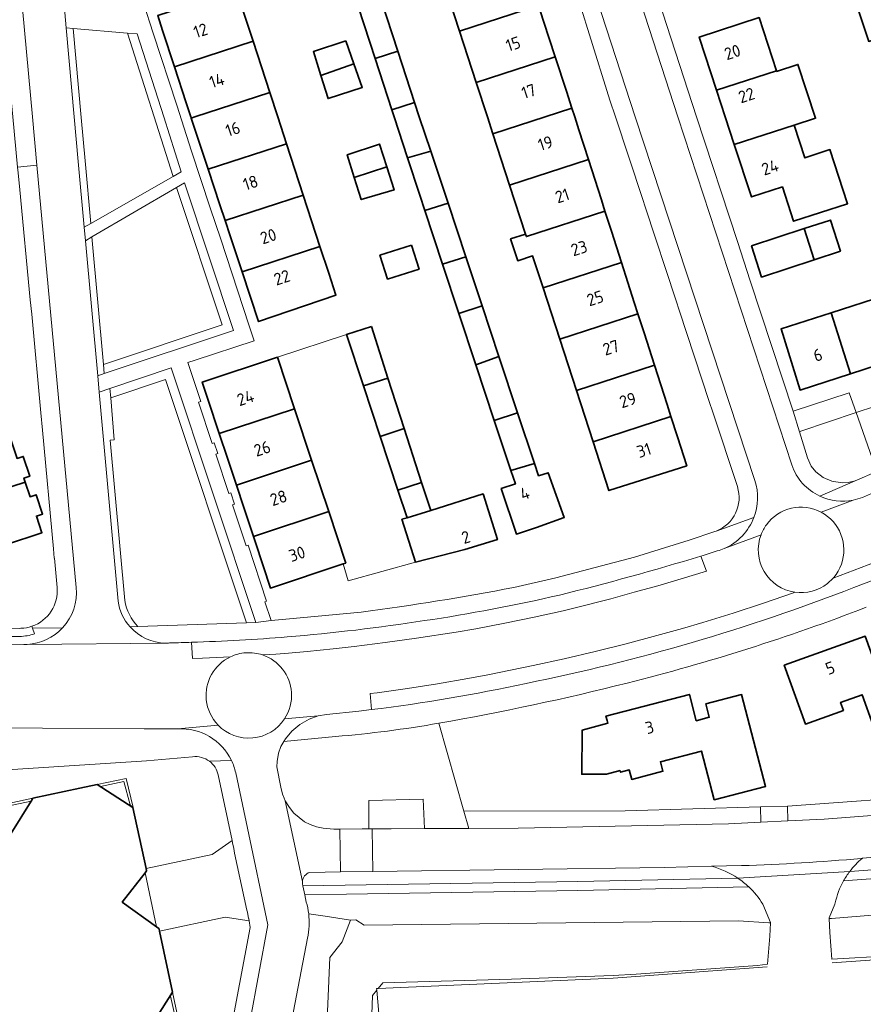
# Model space of a CAD drawing. Extents: x 150256 to 156914, y 461459 to 469481.
# Tile 380 of 656: x 155836 to 155930, y 463401 to 463511. Entities that reach past the tile are written whole.
import ezdxf
from ezdxf.enums import TextEntityAlignment as Align

# ---------------------------------------------------------------- set-up
doc = ezdxf.new("R2010")
doc.units = 0
doc.header["$LTSCALE"] = 0.75
for name, color, linetype, lineweight in [('B-RO-GR-BEPLANTING_CULTUUR_HEESTERS-GV', 251, 'CONTINUOUS', 18), ('B-RO-GR-GROENVOORZIENING-GV', 251, 'CONTINUOUS', 18), ('B-RO-GR-HAAG-GV', 251, 'CONTINUOUS', 13), ('B-RO-IE-TERREINAFSCHEIDING_KUNSTMATIG_HEKWERK-G', 251, 'IE-TERREINAFSCHEIDING-KUNSTMATIG', 18), ('B-RO-IE-TERREINAFSCHEIDING_KUNSTMATIG_MUUR-G', 251, 'IE-TERREINAFSCHEIDING-KUNSTMATIG-DICHT', 18), ('B-RO-OG-BEBOUWING-GV', 6, 'CONTINUOUS', 35), ('B-RO-OG-BEBOUWING-T18', 1, 'CONTINUOUS', 18), ('B-RO-OG-TERREIN_CULTUURSCHEIDING-GV', 251, 'CONTINUOUS', 18), ('B-RO-OG-WATER_SLOOT-GV', 251, 'CONTINUOUS', 18), ('B-RO-VH-VERHARDING_ASFALT-GV', 251, 'CONTINUOUS', 18), ('B-RO-VH-VERHARDING_BETONSTRAATSTEEN-GV', 251, 'CONTINUOUS', 18), ('B-RO-VH-VERHARDING_TEGEL-GV', 251, 'CONTINUOUS', 18)]:
    doc.layers.add(name, color=color, linetype=linetype, lineweight=lineweight)
doc.styles.add('NLCS-ISO-M200-T18', font='NLCS-ISO.ttf', dxfattribs={"height": 360})
doc.linetypes.add('IE-TERREINAFSCHEIDING-KUNSTMATIG', pattern='A,4,[82,NLCS.SHX,S=0.75,R=90,X=0,Y=0],4,-2', length=10)
doc.linetypes.add('IE-TERREINAFSCHEIDING-KUNSTMATIG-DICHT', pattern='A,8,-1,[82,NLCS.SHX,S=0.75,R=90,X=0,Y=0],-1', length=10)

msp = doc.modelspace()

# ---------------------------------------------------------------- linework, layer by layer
at = {"layer": 'B-RO-GR-BEPLANTING_CULTUUR_HEESTERS-GV'}
for points in [[(155922.654, 463465.01), (155922.779, 463465.052), (155928.95, 463467.132), (155928.183, 463469.314), (155921.962, 463467.298)], [(155921.338, 463421.756), (155925.378, 463421.954), (155940.315, 463423.078), (155940.28, 463424.746), (155938.686, 463424.625), (155921.306, 463423.395)], [(155885.917, 463420.915), (155891.38, 463420.943), (155914.745, 463421.434), (155918.342, 463421.61), (155918.306, 463423.302), (155903.28, 463422.867), (155885.375, 463422.824)]]:
    msp.add_lwpolyline(points, close=True, dxfattribs=at)
at = {"layer": 'B-RO-GR-GROENVOORZIENING-GV'}
for points in [[(155847.99, 463509.315), (155853.081, 463493.376), (155853.975, 463493.884), (155853.293, 463496.013), (155852.015, 463500), (155849.07, 463509.221)], [(155853.432, 463492.144), (155858.522, 463476.876), (155845.322, 463472.487), (155845.415, 463471.464), (155859.787, 463476.243), (155854.314, 463492.659)], [(155861.216, 463443.767), (155862.258, 463443.804), (155852.853, 463472.09), (155846.044, 463469.799), (155846.137, 463468.775), (155852.221, 463470.822)]]:
    msp.add_lwpolyline(points, close=True, dxfattribs=at)
for points in [[(155836.155, 463443.151), (155835.983, 463443.149), (155834.991, 463443.167), (155835.002, 463442.238), (155836.024, 463442.249)], [(155836.166, 463443.151), (155836.155, 463443.151)], [(155837.676, 463442.525), (155837.453, 463443.151), (155837.375, 463443.373)]]:
    msp.add_lwpolyline(points, dxfattribs=at)
for points in [[(155837.375, 463443.373, -0.0742176), (155836.166, 463443.151)], [(155836.024, 463442.249, 0.065371), (155837.676, 463442.525)]]:
    msp.add_lwpolyline(points, format="xyb", dxfattribs=at)
at = {"layer": 'B-RO-GR-HAAG-GV'}
for points in [[(155853.081, 463493.376), (155853.975, 463493.884), (155853.293, 463496.013), (155852.015, 463500), (155849.07, 463509.221), (155847.99, 463509.315)], [(155853.432, 463492.144), (155858.522, 463476.876), (155845.322, 463472.487), (155845.415, 463471.464), (155859.787, 463476.243), (155854.314, 463492.659)], [(155861.216, 463443.767), (155862.258, 463443.804), (155852.853, 463472.09), (155846.044, 463469.799), (155846.137, 463468.775), (155852.221, 463470.822)]]:
    msp.add_lwpolyline(points, close=True, dxfattribs=at)
at = {"layer": 'B-RO-IE-TERREINAFSCHEIDING_KUNSTMATIG_HEKWERK-G'}
for points in [[(155926.278, 463405.958), (155949.836, 463407.648), (155973.453, 463409.78), (155980.91, 463410.131), (155984.795, 463392.087), (155988.338, 463374.684)], [(155875.841, 463403.108), (155901.955, 463404.272), (155919.065, 463405.511)], [(155875.686, 463402.917), (155875.67, 463403.1), (155875.841, 463403.108)], [(155890.477, 463302.874), (155888.361, 463314.984), (155882.424, 463352.074), (155879.172, 463371.443), (155878.202, 463377.669), (155877.367, 463384.187), (155876.613, 463392.141), (155875.686, 463402.917)]]:
    msp.add_lwpolyline(points, dxfattribs=at)
at = {"layer": 'B-RO-IE-TERREINAFSCHEIDING_KUNSTMATIG_MUUR-G'}
for points in [[(155864.672, 463473.284), (155872.324, 463475.808)], [(155872.501, 463448.415), (155871.95, 463450.305)], [(155879.998, 463450.515), (155872.501, 463448.415)], [(155837.492, 463424.26), (155842.715, 463425.38), (155844.616, 463425.787), (155844.636, 463425.776)], [(155844.636, 463425.776), (155837.492, 463424.26)], [(155837.492, 463424.26), (155831.146, 463422.906)], [(155831.146, 463422.906), (155831.478, 463422.726), (155837.286, 463423.927), (155837.492, 463424.26)], [(155859.631, 463419.577), (155857.391, 463418.017)], [(155857.391, 463418.017), (155850.06, 463416.435)], [(155849.951, 463415.98), (155851.215, 463409.97)], [(155858.859, 463411.036), (155851.552, 463409.468)], [(155861.493, 463410.636), (155858.859, 463411.036)]]:
    msp.add_lwpolyline(points, dxfattribs=at)
for points in [[(155844.636, 463425.776), (155845.014, 463425.585), (155847.597, 463426.136), (155848.283, 463423.513), (155848.607, 463423.239), (155847.849, 463426.458)], [(155852.995, 463402.699), (155852.779, 463402.265), (155853.362, 463399.642), (155850.673, 463399.007), (155850.445, 463398.678), (155853.695, 463399.408)]]:
    msp.add_lwpolyline(points, close=True, dxfattribs=at)
at = {"layer": 'B-RO-OG-BEBOUWING-GV'}
for points in [[(155891.79, 463518.076), (155883.031, 463515.23), (155884.886, 463509.524), (155893.654, 463512.374), (155893.068, 463514.168)], [(155861.943, 463508.417), (155860.083, 463514.122), (155851.359, 463511.28), (155851.9, 463509.619), (155853.218, 463505.575)], [(155933.064, 463509.248), (155931.809, 463513.124), (155929.062, 463512.261), (155930.339, 463508.395)], [(155875.506, 463506.475), (155878.031, 463507.296), (155876.168, 463513), (155873.644, 463512.18)], [(155886.74, 463503.818), (155895.519, 463506.671), (155894.218, 463510.65), (155893.654, 463512.374), (155884.886, 463509.524)], [(155913.432, 463502.967), (155920.089, 463505.105), (155918.151, 463511.04), (155911.505, 463508.869)], [(155861.943, 463508.417), (155853.218, 463505.575), (155854.521, 463501.577), (155855.04, 463500), (155855.082, 463499.872), (155855.474, 463500), (155863.802, 463502.713)], [(155872.244, 463508.468), (155868.657, 463507.265), (155869.478, 463504.617), (155873.145, 463505.907)], [(155877.367, 463500.772), (155879.894, 463501.593), (155878.031, 463507.296), (155875.506, 463506.475)], [(155888.595, 463498.112), (155894.403, 463500), (155897.373, 463500.965), (155896.762, 463502.872), (155895.519, 463506.671), (155886.74, 463503.818), (155887.981, 463500)], [(155869.478, 463504.617), (155870.278, 463502.039), (155874.078, 463503.253), (155873.145, 463505.907)], [(155913.432, 463502.967), (155914.401, 463500), (155915.4, 463496.942), (155922.05, 463499.1), (155922.058, 463499.076), (155924.427, 463499.85), (155922.475, 463505.827), (155920.106, 463505.053), (155920.089, 463505.105)], [(155856.965, 463494.175), (155865.661, 463497.008), (155864.686, 463500), (155863.802, 463502.713), (155855.474, 463500), (155855.082, 463499.872), (155855.636, 463498.196)], [(155879.894, 463501.593), (155877.367, 463500.772), (155877.619, 463500), (155879.105, 463495.447), (155881.679, 463496.191), (155880.415, 463500)], [(155890.449, 463492.406), (155899.206, 463495.252), (155898.144, 463498.562), (155897.683, 463500), (155897.373, 463500.965), (155894.403, 463500), (155888.595, 463498.112)], [(155922.058, 463499.076), (155922.05, 463499.1), (155915.4, 463496.942), (155917.308, 463491.1), (155920.749, 463492.224), (155922, 463488.393), (155927.998, 463490.353), (155926.036, 463496.36), (155923.243, 463495.448)], [(155858.848, 463488.478), (155867.52, 463491.303), (155865.661, 463497.008), (155856.965, 463494.175), (155858.266, 463490.239)], [(155873.189, 463493.277), (155876.794, 463494.433), (155875.977, 463496.982), (155872.403, 463495.787)], [(155881.028, 463489.582), (155883.603, 463490.394), (155881.679, 463496.191), (155879.105, 463495.447), (155880.453, 463491.317)], [(155899.206, 463495.252), (155890.449, 463492.406), (155892.217, 463486.968), (155892.304, 463486.7), (155901.039, 463489.539), (155900.645, 463490.767)], [(155876.794, 463494.433), (155873.189, 463493.277), (155873.961, 463490.81), (155877.612, 463491.883)], [(155859.41, 463486.777), (155860.731, 463482.782), (155869.379, 463485.598), (155867.52, 463491.303), (155858.848, 463488.478)], [(155885.575, 463484.454), (155883.603, 463490.394), (155881.028, 463489.582), (155882.995, 463483.64)], [(155902.871, 463483.826), (155901.757, 463487.299), (155901.039, 463489.539), (155892.304, 463486.7), (155892.217, 463486.968), (155890.559, 463486.429), (155891.346, 463484.01), (155893.003, 463484.549), (155894.158, 463480.995)], [(155923.177, 463487.584), (155924.276, 463484.124), (155927.186, 463485.079), (155926.078, 463488.538)], [(155924.276, 463484.124), (155923.177, 463487.584), (155917.319, 463485.659), (155918.428, 463482.204)], [(155879.545, 463485.741), (155876.04, 463484.619), (155876.89, 463481.964), (155880.395, 463483.086)], [(155860.731, 463482.782), (155862.561, 463477.244), (155871.147, 463480.172), (155870.346, 463482.629), (155869.379, 463485.598)], [(155884.819, 463478.13), (155887.39, 463478.986), (155885.575, 463484.454), (155882.995, 463483.64)], [(155896.013, 463475.289), (155904.703, 463478.113), (155904.295, 463479.386), (155902.871, 463483.826), (155894.158, 463480.995)], [(155926.153, 463478.216), (155928.301, 463471.453), (155934.254, 463473.384), (155932.132, 463480.148)], [(155887.39, 463478.986), (155884.819, 463478.13), (155886.705, 463472.435), (155889.253, 463473.373)], [(155897.867, 463469.583), (155906.535, 463472.4), (155905.385, 463475.986), (155904.703, 463478.113), (155896.013, 463475.289)], [(155928.301, 463471.453), (155926.153, 463478.216), (155920.608, 463476.424), (155922.711, 463469.639)], [(155875.087, 463476.704), (155872.324, 463475.808), (155874.209, 463470.1), (155876.934, 463470.968)], [(155858.197, 463464.798), (155866.563, 463467.564), (155864.672, 463473.284), (155856.306, 463470.518), (155856.934, 463468.618)], [(155888.746, 463466.27), (155891.331, 463467.112), (155889.253, 463473.373), (155886.705, 463472.435)], [(155899.722, 463463.877), (155908.368, 463466.687), (155907.936, 463468.033), (155906.535, 463472.4), (155897.867, 463469.583)], [(155876.062, 463464.489), (155878.739, 463465.36), (155876.934, 463470.968), (155874.209, 463470.1)], [(155860.088, 463459.078), (155868.454, 463461.844), (155866.563, 463467.564), (155858.197, 463464.798), (155858.452, 463464.026), (155858.841, 463462.85)], [(155888.746, 463466.27), (155890.587, 463460.712), (155893.201, 463461.478), (155891.331, 463467.112)], [(155908.368, 463466.687), (155899.722, 463463.877), (155901.481, 463458.464), (155910.12, 463461.224), (155909.089, 463464.441)], [(155878.739, 463465.36), (155876.062, 463464.489), (155878.034, 463458.518), (155880.672, 463459.358)], [(155836.635, 463459.406), (155836.489, 463459.849), (155837.133, 463460.061), (155836.409, 463462.26), (155835.728, 463462.036), (155835.074, 463464.023), (155834.788, 463464.892), (155827.038, 463462.359), (155828.847, 463456.86)], [(155860.088, 463459.078), (155860.309, 463458.408), (155860.697, 463457.237), (155861.979, 463453.358), (155870.345, 463456.124), (155868.454, 463461.844)], [(155893.201, 463461.478), (155890.587, 463460.712), (155891.085, 463459.207), (155889.523, 463458.69), (155891.2, 463453.625), (155893.443, 463454.368), (155896.511, 463455.467), (155894.727, 463460.446), (155893.657, 463460.105)], [(155832.981, 463451.965), (155834.437, 463452.444), (155838.483, 463453.775), (155837.873, 463455.629), (155838.556, 463455.854), (155837.848, 463458.003), (155837.169, 463457.78), (155836.635, 463459.406), (155828.847, 463456.86), (155830.631, 463451.436), (155830.703, 463451.216)], [(155880.672, 463459.358), (155878.034, 463458.518), (155879.048, 463455.447), (155881.678, 463456.233)], [(155879.998, 463450.515), (155885.488, 463451.899), (155889.083, 463453.022), (155887.496, 463458.088), (155881.678, 463456.233), (155879.048, 463455.447), (155878.483, 463455.267)], [(155861.979, 463453.358), (155862.203, 463452.681), (155863.876, 463447.618), (155871.95, 463450.305), (155872.237, 463450.401), (155870.345, 463456.124)], [(155932.707, 463436.483), (155932.576, 463436.848), (155931.98, 463436.635), (155929.962, 463442.271), (155920.959, 463439.046), (155923.301, 463432.506), (155927.531, 463434.02), (155927.213, 463434.908), (155929.594, 463435.76), (155932.043, 463428.921), (155935.031, 463429.991), (155935.032, 463429.991)], [(155902.729, 463427.331), (155902.775, 463427.154), (155903.734, 463427.405), (155904.007, 463426.361), (155907.473, 463427.269), (155907.199, 463428.313), (155911.755, 463429.506), (155913.174, 463424.089), (155918.881, 463425.584), (155916.212, 463435.779), (155912.245, 463434.742), (155912.632, 463433.262), (155911.181, 463432.882), (155910.415, 463435.809), (155901.144, 463433.381), (155901.266, 463432.917), (155901.352, 463432.591), (155898.511, 463431.844), (155898.462, 463426.938), (155901.202, 463426.931)]]:
    msp.add_lwpolyline(points, close=True, dxfattribs=at)
msp.add_lwpolyline([(155850.445, 463398.678), (155852.995, 463402.699), (155851.552, 463409.468), (155851.499, 463409.719), (155851.487, 463409.774), (155851.215, 463409.97), (155847.405, 463412.712), (155849.951, 463415.98), (155850.113, 463416.188), (155850.06, 463416.435), (155848.594, 463423.248), (155844.636, 463425.776), (155844.626, 463425.782), (155842.715, 463425.38), (155837.492, 463424.26), (155837.286, 463423.927), (155835.028, 463420.302)], dxfattribs=at)
at = {"layer": 'B-RO-OG-TERREIN_CULTUURSCHEIDING-GV'}
for points in [[(155853.081, 463493.376), (155847.99, 463509.315), (155841.945, 463509.839), (155842.839, 463499.942), (155843.276, 463495.106), (155843.904, 463488.162)], [(155845.322, 463472.487), (155858.522, 463476.876), (155853.432, 463492.144), (155844.04, 463486.657)], [(155928.95, 463467.132), (155922.779, 463465.052), (155922.654, 463465.01), (155923.537, 463462.088), (155923.946, 463461.19), (155924.477, 463460.533), (155925.27, 463459.923), (155926.236, 463459.506), (155927.39, 463459.32), (155928.044, 463459.378), (155928.847, 463459.547), (155931.25, 463460.59)]]:
    msp.add_lwpolyline(points, close=True, dxfattribs=at)
for points in [[(155849.16, 463443.338), (155861.216, 463443.767), (155852.221, 463470.822), (155846.137, 463468.775), (155846.529, 463464.098), (155846.084, 463464.066), (155847.696, 463446.23)], [(155871.576, 463420.84), (155874.071, 463420.853), (155874.822, 463420.857), (155874.797, 463424.001), (155880.843, 463424.144), (155880.981, 463420.889), (155885.917, 463420.915), (155885.375, 463422.824), (155882.597, 463432.604)], [(155871.107, 463431.122), (155865.349, 463430.565), (155865.023, 463430.009), (155864.766, 463429.29), (155864.61, 463428.361), (155864.593, 463427.765), (155865.023, 463425.493), (155865.231, 463424.73), (155865.405, 463424.272), (155865.519, 463423.974), (155865.991, 463423.225), (155866.478, 463422.587), (155867.676, 463421.636), (155868.274, 463421.353), (155868.989, 463421.095), (155869.737, 463420.923), (155870.92, 463420.837), (155871.576, 463420.84)], [(155927.542, 463415.064), (155954.416, 463417.032), (155981.414, 463419.843), (155984.508, 463420.219), (155984.422, 463420.491), (155984.2, 463421.189), (155981.302, 463420.837), (155954.328, 463418.028), (155928.239, 463416.118)], [(155915.801, 463415.373), (155898.018, 463415.014), (155867.479, 463414.539), (155867.689, 463413.542), (155872.321, 463413.614), (155898.036, 463414.014), (155917.024, 463414.398)]]:
    msp.add_lwpolyline(points, dxfattribs=at)
for points in [[(155847.696, 463446.23, 0.1487311), (155849.16, 463443.338)], [(155882.597, 463432.604, -0.0229759), (155871.107, 463431.122)], [(155928.239, 463416.118, 0.0370934), (155927.542, 463415.064)], [(155917.024, 463414.398, 0.041837), (155915.801, 463415.373)]]:
    msp.add_lwpolyline(points, format="xyb", dxfattribs=at)
at = {"layer": 'B-RO-OG-WATER_SLOOT-GV'}
for points in [[(155925.957, 463410.892), (155926.195, 463410.911), (155982.522, 463415.501), (155986.182, 463413.794), (155985.612, 463416.736), (155984.508, 463420.219), (155981.414, 463419.843), (155954.416, 463417.032), (155927.542, 463415.064)], [(155986.182, 463413.794), (155982.522, 463415.501), (155926.195, 463410.911), (155925.957, 463410.892), (155926.023, 463409.353), (155926.247, 463406.372), (155932.65, 463406.741), (155949.807, 463407.947), (155979.104, 463411.61)], [(155917.024, 463414.398), (155898.036, 463414.014), (155872.321, 463413.614), (155867.689, 463413.542)], [(155867.689, 463413.542), (155867.862, 463412.717)], [(155868.124, 463411.427), (155869.945, 463411.146), (155872.764, 463410.71), (155873.36, 463410.759), (155874.27, 463410.153), (155915.862, 463410.64), (155919.225, 463410.418), (155919.413, 463410.406), (155919.415, 463410.453), (155918.566, 463412.495)], [(155926.621, 463412.622), (155926.592, 463412.482), (155925.954, 463410.954), (155925.957, 463410.892)], [(155867.979, 463408.714), (155863.62, 463385.932), (155861.661, 463385.513), (155870.879, 463342.591), (155872.213, 463336.199), (155878.672, 463305.241), (155882.624, 463306.075), (155880.188, 463319.047), (155872.022, 463366.924), (155869.599, 463380.896), (155870.705, 463383.163), (155869.973, 463395.423), (155870.478, 463406.572), (155871.847, 463408.284), (155872.764, 463410.71), (155869.945, 463411.146), (155868.124, 463411.427)], [(155875.068, 463398.121), (155875.219, 463402.344), (155875.686, 463402.917), (155875.67, 463403.1), (155875.841, 463403.108), (155876.37, 463403.756), (155890.658, 463404.142), (155901.941, 463404.572), (155904.502, 463404.713), (155917.995, 463405.676), (155919.093, 463405.828), (155919.362, 463408.925), (155919.413, 463410.406), (155919.225, 463410.418), (155915.862, 463410.64), (155874.27, 463410.153), (155873.36, 463410.759), (155872.764, 463410.71), (155871.847, 463408.284), (155870.478, 463406.572), (155869.973, 463395.423)]]:
    msp.add_lwpolyline(points, dxfattribs=at)
for points in [[(155927.542, 463415.064, 0.0757883), (155926.621, 463412.622)], [(155918.566, 463412.495, 0.0664432), (155917.024, 463414.398)], [(155867.862, 463412.717, -0.0417142), (155868.124, 463411.427)], [(155868.124, 463411.427, -0.0858935), (155867.979, 463408.714)]]:
    msp.add_lwpolyline(points, format="xyb", dxfattribs=at)
at = {"layer": 'B-RO-VH-VERHARDING_ASFALT-GV'}
for points in [[(155921.793, 463461.311), (155909.145, 463500), (155886.728, 463569.106)], [(155882.489, 463567.372), (155904.378, 463500), (155917.688, 463459.569)], [(155832.244, 463555.268), (155835.823, 463517.378), (155835.851, 463517.083), (155835.868, 463516.894), (155837.44, 463500), (155837.938, 463494.626), (155842.309, 463447.701)], [(155846.949, 463446.162), (155844.848, 463469.397), (155844.683, 463471.221), (155843.325, 463486.239), (155843.188, 463487.755), (155842.529, 463495.039), (155842.081, 463500), (155841.186, 463509.905), (155841.027, 463511.601), (155839.084, 463532.282), (155838.989, 463533.295), (155838.814, 463535.164), (155837.021, 463554.251)], [(155928.697, 463447.682), (155932.496, 463449.147), (155937.451, 463451.253), (155966.534, 463465.219), (155978.457, 463471.007), (155993.429, 463478.274), (155992.641, 463479.896), (155985.445, 463476.401), (155979.493, 463473.511)], [(155975.96, 463471.796), (155965.75, 463466.838), (155942.054, 463455.437), (155936.71, 463452.895), (155931.818, 463450.815), (155926.372, 463448.726), (155925.762, 463448.133)], [(155928.616, 463457.396), (155925.052, 463456.059), (155925.416, 463455.844), (155925.759, 463455.598), (155926.079, 463455.323), (155926.374, 463455.02), (155926.64, 463454.692), (155926.876, 463454.341), (155927.08, 463453.972), (155927.25, 463453.585), (155927.386, 463453.185), (155927.485, 463452.774), (155927.547, 463452.357), (155927.572, 463451.935), (155927.56, 463451.513), (155927.51, 463451.093), (155927.423, 463450.68), (155927.299, 463450.276), (155927.14, 463449.884), (155926.947, 463449.509), (155926.721, 463449.152), (155926.465, 463448.816), (155926.372, 463448.726), (155931.818, 463450.815)], [(155925.052, 463456.059), (155928.616, 463457.396)], [(155918.384, 463453.558), (155914.264, 463452.018)], [(155914.264, 463452.018), (155918.384, 463453.558)], [(155862.992, 463440.191), (155864.479, 463440.29), (155865.878, 463440.407), (155867.945, 463440.58), (155870.851, 463440.867), (155873.171, 463441.127), (155876.638, 463441.558), (155880.096, 463442.051), (155884.503, 463442.734), (155886.677, 463443.107), (155889.928, 463443.712), (155893.169, 463444.377), (155896.392, 463445.1), (155897.732, 463445.427), (155901.672, 463446.446), (155904.296, 463447.152), (155906.909, 463447.887), (155909.516, 463448.647), (155912.319, 463449.492), (155911.705, 463451.188)], [(155911.705, 463451.188), (155912.319, 463449.492), (155909.516, 463448.647), (155906.909, 463447.887), (155904.296, 463447.152), (155901.672, 463446.446), (155897.732, 463445.427), (155896.392, 463445.1), (155893.169, 463444.377), (155889.928, 463443.712), (155886.677, 463443.107), (155884.503, 463442.734), (155880.096, 463442.051), (155876.638, 463441.558), (155873.171, 463441.127), (155870.851, 463440.867), (155867.945, 463440.58), (155865.878, 463440.407)], [(155865.439, 463433.078), (155869.164, 463433.426), (155870.102, 463433.579), (155873.688, 463433.933), (155875.114, 463434.113), (155874.945, 463435.902), (155875.721, 463435.998), (155879.083, 463436.465), (155882.44, 463436.989), (155885.79, 463437.57), (155888.008, 463437.988), (155893.061, 463439.024), (155896.521, 463439.769), (155899.964, 463440.572), (155903.395, 463441.427), (155906.807, 463442.335), (155909.642, 463443.137), (155911.897, 463443.802), (155915.275, 463444.848), (155918.634, 463445.95), (155921.971, 463447.104), (155922.136, 463447.164)], [(155922.136, 463447.164), (155921.971, 463447.104), (155918.634, 463445.95), (155915.275, 463444.848), (155911.897, 463443.802), (155909.642, 463443.137), (155906.807, 463442.335), (155903.395, 463441.427), (155899.964, 463440.572), (155896.521, 463439.769), (155893.061, 463439.024), (155888.008, 463437.988), (155885.79, 463437.57), (155882.44, 463436.989), (155879.083, 463436.465), (155875.721, 463435.998), (155874.945, 463435.902), (155875.114, 463434.113)], [(155852.32, 463441.513), (155852.21, 463441.514), (155836.841, 463441.364), (155836.666, 463441.362), (155836.547, 463441.356), (155836.473, 463441.356), (155826.65, 463441.401), (155827.205, 463432.14), (155849.86, 463431.975), (155853.593, 463431.975), (155858.053, 463432.39)], [(155836.841, 463441.364), (155852.21, 463441.514)], [(155859.42, 463439.975), (155858.645, 463439.935), (155856.315, 463439.836), (155855.199, 463439.802), (155855.117, 463441.596)], [(155855.117, 463441.596), (155855.199, 463439.802), (155856.315, 463439.836), (155858.645, 463439.935), (155859.42, 463439.975)], [(155865.878, 463440.407), (155864.479, 463440.29), (155862.992, 463440.191)], [(155960.289, 463424.655), (155945.005, 463423.431), (155942.311, 463423.229), (155940.315, 463423.078), (155925.378, 463421.954), (155921.338, 463421.756), (155918.342, 463421.61), (155914.745, 463421.434), (155891.38, 463420.943), (155885.917, 463420.915), (155880.981, 463420.889), (155877.296, 463420.87), (155875.158, 463420.858), (155875.238, 463416.122), (155907.622, 463416.569), (155912.867, 463416.694), (155912.891, 463416.693), (155916.224, 463416.77)], [(155929.515, 463417.573), (155929.631, 463417.584), (155932.665, 463417.869), (155947.678, 463419.018), (155963.717, 463420.307), (155964.896, 463420.402), (155966.865, 463420.551), (155966.496, 463425.152), (155964.28, 463424.975), (155963.282, 463424.895), (155960.289, 463424.655)]]:
    msp.add_lwpolyline(points, dxfattribs=at)
for points in [[(155924.911, 463457.839, -0.2039438), (155921.793, 463461.311)], [(155917.688, 463459.569, -0.1718874), (155917.592, 463455.485)], [(155934.932, 463460.006, -0.0038784), (155929.654, 463457.706)], [(155928.616, 463457.396, -0.1605892), (155924.911, 463457.839)], [(155929.654, 463457.706, -0.0443852), (155928.616, 463457.396)], [(155918.978, 463454.655, -0.3740833), (155925.052, 463456.059)], [(155917.592, 463455.485, -0.2041226), (155914.264, 463452.018)], [(155918.384, 463453.558, -0.0656388), (155918.978, 463454.655)], [(155922.136, 463447.164, -0.4801734), (155918.384, 463453.558)], [(155914.264, 463452.018, -0.0311952), (155913.519, 463451.751)], [(155911.705, 463451.188, -0.0143117), (155895.985, 463446.851)], [(155913.519, 463451.751, -0.0018206), (155911.705, 463451.188)], [(155842.309, 463447.701, -0.2138374), (155840.786, 463443.208)], [(155892.27, 463437.027, 0.0429064), (155928.697, 463447.682)], [(155925.762, 463448.133, -0.2055231), (155922.136, 463447.164)], [(155895.985, 463446.851, -0.0204642), (155880.976, 463444.006)], [(155848.288, 463443.307, -0.1544888), (155846.949, 463446.162)], [(155840.786, 463443.208, -0.1950944), (155836.841, 463441.364)], [(155852.21, 463441.514, -0.2093964), (155848.288, 463443.307)], [(155880.976, 463444.006, -0.0181116), (155865.742, 463442.198)], [(155865.742, 463442.198, -0.0126086), (155855.117, 463441.596)], [(155852.782, 463441.535, -0.0215961), (155852.32, 463441.513)], [(155855.117, 463441.596, -0.003007), (155852.782, 463441.535)], [(155856.748, 463435.184, -0.3180118), (155859.42, 463439.975)], [(155859.42, 463439.975, -0.0954853), (155861.157, 463440.431)], [(155861.157, 463440.431, -0.0980547), (155862.992, 463440.191)], [(155862.992, 463440.191, -0.3022512), (155866.208, 463436.029)], [(155875.114, 463434.113, 0.0220311), (155892.27, 463437.027)], [(155866.208, 463436.029, -0.1650365), (155865.439, 463433.078)], [(155858.053, 463432.39, -0.1665394), (155856.748, 463435.184)], [(155916.224, 463416.77, 0.0137685), (155929.515, 463417.573)]]:
    msp.add_lwpolyline(points, format="xyb", dxfattribs=at)
for points in [[(155844.636, 463425.776), (155845.014, 463425.585), (155847.597, 463426.136), (155848.283, 463423.513), (155848.594, 463423.248), (155848.607, 463423.239), (155847.849, 463426.458)], [(155852.995, 463402.699), (155852.779, 463402.265), (155853.362, 463399.642), (155850.673, 463399.007), (155850.445, 463398.678), (155853.695, 463399.408)]]:
    msp.add_lwpolyline(points, close=True, dxfattribs=at)
at = {"layer": 'B-RO-VH-VERHARDING_BETONSTRAATSTEEN-GV'}
for points in [[(155925.052, 463456.059, 0.3740833), (155918.978, 463454.655)], [(155918.978, 463454.655, 0.0656388), (155918.384, 463453.558)], [(155918.384, 463453.558, 0.4801734), (155922.136, 463447.164)], [(155922.136, 463447.164, 0.2055231), (155925.762, 463448.133)], [(155859.42, 463439.975, 0.3180118), (155856.748, 463435.184)], [(155861.157, 463440.431, 0.0954853), (155859.42, 463439.975)], [(155862.992, 463440.191, 0.0980547), (155861.157, 463440.431)], [(155866.208, 463436.029, 0.3022512), (155862.992, 463440.191)], [(155865.439, 463433.078, 0.1650365), (155866.208, 463436.029)], [(155856.748, 463435.184, 0.1665394), (155858.053, 463432.39)], [(155858.053, 463432.39, 0.4803621), (155865.439, 463433.078)], [(155865.439, 463433.078, -0.4803621), (155858.053, 463432.39)], [(155853.593, 463431.975, -0.3027108), (155859.546, 463428.457)], [(155859.546, 463428.457, -0.0574762), (155860.016, 463427.1)], [(155929.515, 463417.573, -0.0137685), (155916.224, 463416.77)], [(155928.239, 463416.118, -0.0608953), (155929.631, 463417.584)], [(155867.423, 463414.996, -0.3181282), (155868.245, 463416.022)], [(155912.891, 463416.693, -0.0879565), (155915.801, 463415.373)], [(155867.432, 463414.76, -0.055005), (155867.423, 463414.996)], [(155868.124, 463411.427, 0.0417142), (155867.862, 463412.717)], [(155867.979, 463408.714, 0.0858935), (155868.124, 463411.427)]]:
    msp.add_lwpolyline(points, format="xyb", dxfattribs=at)
for points in [[(155925.762, 463448.133), (155926.372, 463448.726), (155926.465, 463448.816), (155926.721, 463449.152), (155926.947, 463449.509), (155927.14, 463449.884), (155927.299, 463450.276), (155927.423, 463450.68), (155927.51, 463451.093), (155927.56, 463451.513), (155927.572, 463451.935), (155927.547, 463452.357), (155927.485, 463452.774), (155927.386, 463453.185), (155927.25, 463453.585), (155927.08, 463453.972), (155926.876, 463454.341), (155926.64, 463454.692), (155926.374, 463455.02), (155926.079, 463455.323), (155925.759, 463455.598), (155925.416, 463455.844), (155925.052, 463456.059)], [(155867.423, 463414.996), (155865.519, 463423.974), (155865.405, 463424.272), (155865.231, 463424.73), (155865.023, 463425.493), (155864.593, 463427.765), (155864.61, 463428.361), (155864.766, 463429.29), (155865.023, 463430.009), (155865.349, 463430.565), (155865.533, 463430.879), (155866.252, 463431.713), (155867.153, 463432.464), (155868.19, 463433.067), (155869.164, 463433.426), (155865.439, 463433.078)], [(155858.053, 463432.39), (155853.593, 463431.975)], [(155860.016, 463427.1), (155860.759, 463423.577), (155861.318, 463420.922), (155863.577, 463410.207), (155860.603, 463393.949)], [(155868.245, 463416.022), (155871.649, 463416.073), (155871.576, 463420.84), (155870.92, 463420.837), (155869.737, 463420.923), (155868.989, 463421.095), (155868.274, 463421.353), (155867.676, 463421.636), (155866.478, 463422.587), (155865.991, 463423.225), (155865.519, 463423.974), (155867.423, 463414.996)], [(155916.224, 463416.77), (155912.891, 463416.693)], [(155929.631, 463417.584), (155929.515, 463417.573)], [(155915.801, 463415.373), (155928.239, 463416.118)], [(155867.862, 463412.717), (155867.689, 463413.542), (155867.479, 463414.539), (155867.432, 463414.76)], [(155827.634, 463383.301), (155827.766, 463382.609), (155831.311, 463383.258), (155832.068, 463379.175), (155833.373, 463379.454), (155855.535, 463384.201), (155856.88, 463384.489), (155861.661, 463385.513), (155863.62, 463385.932), (155867.979, 463408.714)]]:
    msp.add_lwpolyline(points, dxfattribs=at)
msp.add_lwpolyline([(155874.071, 463420.853), (155871.576, 463420.84), (155871.649, 463416.073), (155875.238, 463416.122), (155875.158, 463420.858), (155874.822, 463420.857)], close=True, dxfattribs=at)
at = {"layer": 'B-RO-VH-VERHARDING_TEGEL-GV'}
for points in [[(155886.728, 463569.106), (155909.145, 463500), (155921.793, 463461.311)], [(155928.044, 463459.378), (155927.39, 463459.32), (155926.236, 463459.506), (155925.27, 463459.923), (155924.477, 463460.533), (155923.946, 463461.19), (155923.537, 463462.088), (155922.654, 463465.01), (155921.962, 463467.298), (155917.185, 463481.796), (155915.756, 463486.134), (155911.214, 463500), (155893.809, 463553.662), (155893.194, 463555.559), (155888.556, 463569.859)], [(155917.688, 463459.569), (155904.378, 463500), (155882.489, 463567.372)], [(155830.482, 463553.833), (155831.016, 463547.509), (155831.251, 463545.777), (155832.411, 463533.156), (155832.59, 463531.634), (155833.624, 463520.859), (155833.832, 463518.684), (155834.88, 463506.453), (155834.797, 463504.691), (155835.251, 463500), (155835.791, 463494.431), (155837.938, 463494.626), (155837.44, 463500), (155835.868, 463516.894), (155835.851, 463517.083), (155835.823, 463517.378), (155832.244, 463555.268)], [(155885.711, 463551.008), (155886.715, 463547.945), (155886.74, 463547.87), (155890.307, 463536.942), (155890.687, 463535.78), (155893.985, 463525.702), (155894.363, 463524.547), (155897.682, 463514.356), (155898.063, 463513.185), (155901.258, 463502.924), (155901.596, 463501.847), (155902.204, 463500), (155905.193, 463490.93), (155905.54, 463489.876), (155908.902, 463479.67), (155909.323, 463478.394), (155912.621, 463468.383), (155913.015, 463467.186), (155915.744, 463458.901)], [(155841.027, 463511.601), (155841.186, 463509.905), (155841.945, 463509.839), (155847.99, 463509.315), (155849.07, 463509.221), (155852.015, 463500), (155853.293, 463496.013), (155853.975, 463493.884), (155853.081, 463493.376), (155843.904, 463488.162), (155843.188, 463487.755), (155843.325, 463486.239), (155844.04, 463486.657), (155853.432, 463492.144), (155854.314, 463492.659), (155859.787, 463476.243), (155845.415, 463471.464), (155844.683, 463471.221), (155844.848, 463469.397), (155846.044, 463469.799), (155852.853, 463472.09), (155862.258, 463443.804), (155863.957, 463444.017), (155863.243, 463446.111), (155863.453, 463446.181), (155861.395, 463452.407), (155861.185, 463452.336), (155859.675, 463456.871), (155859.894, 463456.949), (155859.483, 463458.198), (155859.253, 463458.139), (155857.802, 463462.495), (155858.035, 463462.574), (155857.635, 463463.781), (155857.398, 463463.71), (155855.876, 463468.281), (155856.124, 463468.36), (155854.693, 463472.688), (155855.502, 463472.951), (155862.071, 463475.106), (155861.463, 463476.873), (155858.359, 463486.411), (155857.191, 463489.88), (155855.115, 463496.177), (155854.54, 463497.922), (155853.486, 463501.304), (155850.856, 463509.321), (155849.769, 463512.632)], [(155842.309, 463447.701), (155837.938, 463494.626), (155835.791, 463494.431), (155835.852, 463493.793), (155836.033, 463491.903)], [(155836.033, 463491.903), (155837.2, 463479.662), (155837.353, 463478.057), (155838.374, 463467.123), (155838.367, 463467.12), (155838.546, 463465.181), (155838.555, 463465.184), (155839.776, 463451.983), (155839.767, 463451.982), (155839.863, 463450.942), (155839.872, 463450.943), (155840.172, 463447.696)], [(155953.466, 463471.099), (155949.324, 463469.247), (155944.196, 463466.644), (155942.544, 463471.714), (155940.496, 463471.024), (155941.022, 463469.558), (155942.395, 463465.728), (155933.147, 463461.391), (155931.424, 463466.465), (155930.967, 463467.812), (155928.95, 463467.132), (155931.25, 463460.59), (155928.847, 463459.547), (155924.911, 463457.839)], [(155978.457, 463471.007), (155966.534, 463465.219), (155937.451, 463451.253), (155932.496, 463449.147), (155928.697, 463447.682)], [(155847.696, 463446.23), (155846.084, 463464.066), (155846.529, 463464.098), (155846.137, 463468.775), (155846.044, 463469.799), (155844.848, 463469.397)], [(155844.848, 463469.397), (155846.949, 463446.162)], [(155924.911, 463457.839), (155928.847, 463459.547), (155928.044, 463459.378)], [(155917.592, 463455.485), (155913.394, 463453.968), (155913.247, 463453.911), (155910.386, 463452.948), (155904.318, 463451.073), (155895.566, 463448.762), (155890.908, 463447.699)], [(155913.394, 463453.968), (155917.592, 463455.485)], [(155873.938, 463444.942), (155865.594, 463444.169), (155863.957, 463444.017), (155862.258, 463443.804), (155861.216, 463443.767), (155849.16, 463443.338), (155848.288, 463443.307)], [(155836.024, 463442.249), (155835.002, 463442.238), (155834.991, 463443.167), (155830.128, 463443.258), (155826.277, 463443.33), (155826.277, 463442.429), (155825.077, 463442.429), (155825.077, 463443.352), (155812.907, 463443.578), (155807.756, 463443.676), (155802.17, 463443.83)], [(155837.375, 463443.373), (155837.453, 463443.151), (155840.786, 463443.208)], [(155840.786, 463443.208), (155837.453, 463443.151), (155837.676, 463442.525)], [(155848.288, 463443.307), (155849.16, 463443.338)], [(155800.446, 463441.746), (155817.192, 463441.478), (155821.847, 463441.44), (155824.249, 463441.384), (155826.65, 463441.401), (155836.473, 463441.356), (155836.547, 463441.356), (155836.666, 463441.362), (155836.841, 463441.364)], [(155852.21, 463441.514), (155852.32, 463441.513)], [(155875.114, 463434.113), (155873.688, 463433.933), (155870.102, 463433.579), (155869.164, 463433.426), (155868.19, 463433.067), (155867.153, 463432.464), (155866.252, 463431.713), (155865.533, 463430.879), (155865.349, 463430.565), (155871.107, 463431.122)], [(155853.593, 463431.975), (155849.86, 463431.975), (155827.205, 463432.14)], [(155815.168, 463426.176), (155850.1, 463428.404), (155855.217, 463428.883)], [(155859.546, 463428.457), (155857.107, 463428.365)], [(155857.107, 463428.365), (155859.546, 463428.457)], [(155858.065, 463426.864), (155859.631, 463419.577), (155859.652, 463419.287), (155859.826, 463418.666), (155859.898, 463418.146), (155861.262, 463411.817), (155861.329, 463411.586), (155861.447, 463410.896), (155861.468, 463410.893), (155861.493, 463410.636), (155861.62, 463409.897), (155858.649, 463394.149)], [(155860.603, 463393.949), (155863.577, 463410.207), (155861.318, 463420.922), (155860.759, 463423.577), (155860.016, 463427.1)], [(155928.239, 463416.118), (155954.328, 463418.028), (155981.302, 463420.837), (155984.2, 463421.189), (155984.422, 463420.491), (155987.369, 463420.733), (155987, 463421.164), (155986.65, 463421.491), (155986.683, 463421.495)], [(155977.08, 463421.325), (155971.259, 463420.884), (155969.413, 463420.744), (155966.865, 463420.551), (155964.896, 463420.402), (155963.717, 463420.307), (155947.678, 463419.018), (155932.665, 463417.869), (155929.631, 463417.584)], [(155912.891, 463416.693), (155912.867, 463416.694), (155907.622, 463416.569), (155875.238, 463416.122), (155871.649, 463416.073), (155868.245, 463416.022)], [(155867.432, 463414.76), (155867.479, 463414.539)], [(155867.479, 463414.539), (155898.018, 463415.014), (155915.801, 463415.373)]]:
    msp.add_lwpolyline(points, dxfattribs=at)
for points in [[(155841.186, 463509.905), (155842.081, 463500), (155842.529, 463495.039), (155843.188, 463487.755), (155843.904, 463488.162), (155843.276, 463495.106), (155842.839, 463499.942), (155841.945, 463509.839)], [(155844.683, 463471.221), (155845.415, 463471.464), (155845.322, 463472.487), (155844.04, 463486.657), (155843.325, 463486.239)], [(155880.981, 463420.889), (155880.843, 463424.144), (155874.797, 463424.001), (155874.822, 463420.857), (155875.158, 463420.858), (155877.296, 463420.87)], [(155921.338, 463421.756), (155921.306, 463423.395), (155918.306, 463423.302), (155918.342, 463421.61)]]:
    msp.add_lwpolyline(points, close=True, dxfattribs=at)
for points in [[(155921.793, 463461.311, 0.2039438), (155924.911, 463457.839)], [(155917.592, 463455.485, 0.1718874), (155917.688, 463459.569)], [(155929.654, 463457.706, 0.0038784), (155934.932, 463460.006)], [(155915.744, 463458.901, -0.399723), (155913.394, 463453.968)], [(155924.911, 463457.839, 0.1605892), (155928.616, 463457.396)], [(155928.616, 463457.396, 0.0443852), (155929.654, 463457.706)], [(155914.264, 463452.018, 0.2041226), (155917.592, 463455.485)], [(155913.519, 463451.751, 0.0311952), (155914.264, 463452.018)], [(155895.985, 463446.851, 0.0143117), (155911.705, 463451.188)], [(155911.705, 463451.188, 0.0018206), (155913.519, 463451.751)], [(155840.172, 463447.696, -0.3463333), (155837.375, 463443.373)], [(155840.786, 463443.208, 0.2138374), (155842.309, 463447.701)], [(155890.908, 463447.699, -0.0152615), (155873.938, 463444.942)], [(155928.697, 463447.682, -0.0429064), (155892.27, 463437.027)], [(155880.976, 463444.006, 0.0204642), (155895.985, 463446.851)], [(155846.949, 463446.162, 0.1544888), (155848.288, 463443.307)], [(155849.16, 463443.338, -0.1487311), (155847.696, 463446.23)], [(155903.518, 463437.071, 0.0303668), (155930.064, 463445.489)], [(155836.841, 463441.364, 0.1950944), (155840.786, 463443.208)], [(155848.288, 463443.307, 0.2093964), (155852.21, 463441.514)], [(155865.742, 463442.198, 0.0181116), (155880.976, 463444.006)], [(155837.676, 463442.525, -0.065371), (155836.024, 463442.249)], [(155855.117, 463441.596, 0.0126086), (155865.742, 463442.198)], [(155852.32, 463441.513, 0.0215961), (155852.782, 463441.535)], [(155852.782, 463441.535, 0.003007), (155855.117, 463441.596)], [(155892.27, 463437.027, -0.0220311), (155875.114, 463434.113)], [(155882.597, 463432.604, 0.0184103), (155903.518, 463437.071)], [(155871.107, 463431.122, 0.0229759), (155882.597, 463432.604)], [(155859.546, 463428.457, 0.3027108), (155853.593, 463431.975)], [(155855.217, 463428.883, -0.1958471), (155857.107, 463428.365)], [(155857.107, 463428.365, -0.1760351), (155858.065, 463426.864)], [(155860.016, 463427.1, 0.0574762), (155859.546, 463428.457)], [(155929.631, 463417.584, 0.0608953), (155928.239, 463416.118)], [(155868.245, 463416.022, 0.3181282), (155867.423, 463414.996)], [(155915.801, 463415.373, 0.0879565), (155912.891, 463416.693)], [(155867.423, 463414.996, 0.055005), (155867.432, 463414.76)]]:
    msp.add_lwpolyline(points, format="xyb", dxfattribs=at)

# ---------------------------------------------------------------- texts
at = {"layer": 'B-RO-OG-BEBOUWING-T18', "style": 'NLCS-ISO-M200-T18'}
for s, rotation, p in [('12', 18.1, (155856.112, 463509.603)), ('15', 18.1, (155890.839, 463508.113)), ('20', 18.1, (155915.197, 463507.2)), ('14', 18.1, (155857.921, 463504.053)), ('17', 18.1, (155892.564, 463502.841)), ('22', 18.1, (155916.763, 463502.405)), ('16', 18.3, (155859.699, 463498.648)), ('19', 17.8, (155894.421, 463497.073)), ('24', 18.1, (155919.38, 463494.391)), ('18', 18.3, (155861.669, 463492.688)), ('21', 17.8, (155896.293, 463491.239)), ('20', 18.3, (155863.638, 463486.73)), ('23', 17.8, (155898.165, 463485.402)), ('22', 18.3, (155865.153, 463482.149)), ('25', 17.8, (155899.948, 463479.841)), ('27', 17.8, (155901.706, 463474.359)), ('6', 17.9, (155924.687, 463473.538)), ('24', 18.3, (155861.1, 463468.76)), ('29', 17.8, (155903.578, 463468.522)), ('26', 18.3, (155862.962, 463463.129)), ('31', 17.8, (155905.368, 463462.944)), ('28', 18.3, (155864.773, 463457.652)), ('4', 19.7, (155892.13, 463458.147)), ('2', 17.7, (155885.583, 463453.28)), ('30', 18.3, (155866.83, 463451.426)), ('5', 19.7, (155926.059, 463438.743)), ('3', 14.7, (155905.995, 463432.132))]:
    msp.add_text(s, height=1.35, rotation=rotation, dxfattribs=at).set_placement(p, align=Align.MIDDLE)

doc.saveas('drawing.dxf')
